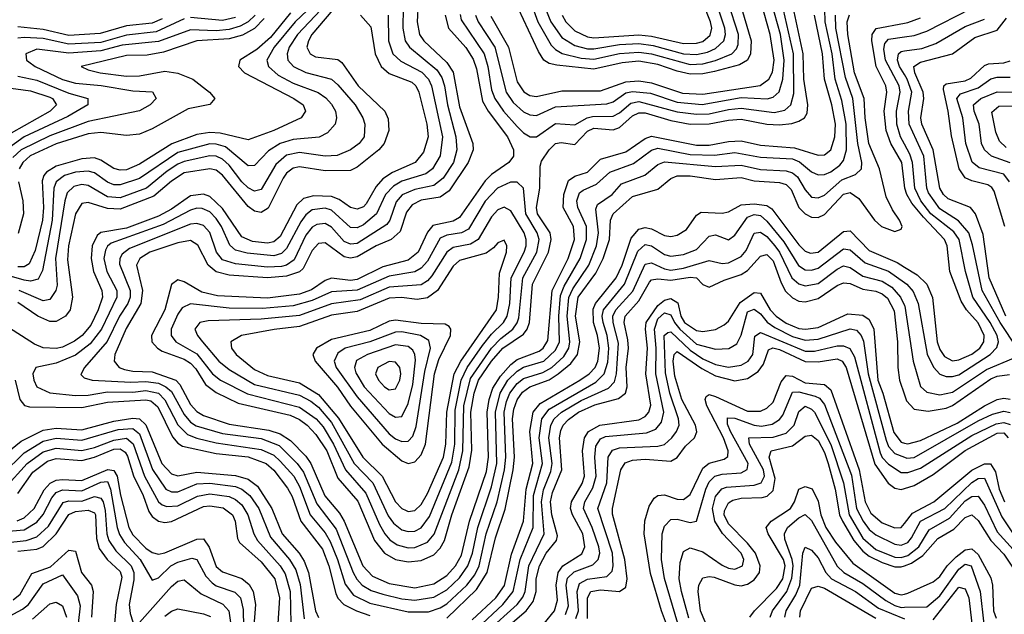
# Model space of a CAD drawing. Header units: inches. Extents: x 501365 to 657855, y 482276 to 547543.
# Tile 721 of 957: x 597236 to 600312, y 526219 to 528076. Entities that reach past the tile are written whole.
import ezdxf

# ---------------------------------------------------------------- set-up
doc = ezdxf.new("R2010")
doc.units = ezdxf.units.IN
doc.header["$MEASUREMENT"] = 0
doc.layers.add('A5592', color=7, linetype='Continuous')
doc.layers.add('A6502', color=7, linetype='Continuous')

msp = doc.modelspace()

# ---------------------------------------------------------------- linework, layer by layer
at = {"layer": 'A5592', "color": 5}
for points, elevation in [([(598190, 528159.4), (598096.6, 528070), (598031, 527990), (598007.9, 527950), (598013.6, 527930), (598043.2, 527903.2), (598090, 527877.9), (598168.7, 527848.8), (598192.3, 527832.3), (598210, 527812), (598222.9, 527790), (598225.8, 527770), (598221.5, 527750), (598197.5, 527722.5), (598171.2, 527708.8), (598090, 527702.5), (598050, 527690), (598013.4, 527666.6), (597970, 527620.9), (597950, 527620.1), (597879.1, 527679.1), (597850, 527687.9), (597830, 527688.5), (597730, 527661.1), (597610, 527580), (597550, 527560.4), (597530, 527560.6), (597510, 527568.6), (597470, 527598.2), (597450, 527603.4), (597410, 527599.6), (597375.7, 527590), (597349.9, 527570.1), (597343, 527550), (597337.9, 527450), (597307.4, 527292.6), (597293.9, 527266.1), (597270, 527259.7), (597250, 527262.3), (597170, 527285.3)], 2840), ([(598878.7, 528110), (598895.1, 528070), (598930, 528021), (598970, 527996), (599010, 527984.9), (599030, 527984.7), (599110, 527999), (599170, 528001.4), (599215.4, 527995.4), (599310, 527969.3), (599350, 527967.8), (599385, 527975), (599410, 527986), (599435.3, 528010), (599440.5, 528030), (599438.4, 528050), (599405.7, 528150)], 3160), ([(598231.9, 528128.1), (598148.6, 528030), (598137.8, 528010), (598133.4, 527990), (598143.1, 527970), (598160.1, 527960.1), (598230, 527951.5), (598242.6, 527942.6), (598293, 527870), (598376.6, 527790), (598387, 527767), (598389.4, 527730), (598374.6, 527690), (598358.3, 527670), (598290, 527616), (598270, 527605.2), (598190, 527603.9), (598110, 527616.4), (598090, 527612), (598070, 527597), (598058.7, 527581.3), (598012.1, 527487.9), (597990, 527474.1), (597970, 527478.4), (597950, 527492.7), (597870, 527591), (597850, 527605.8), (597830, 527610.4), (597750, 527597.4), (597710, 527572.3), (597655.5, 527524.5), (597550, 527484.3), (597510, 527486.2), (597450, 527504.8), (597430, 527502.5), (597410, 527470), (597388.3, 527370), (597386, 527326), (597400.8, 527210), (597394.1, 527170), (597379.7, 527150), (597350, 527134), (597330, 527133.9), (597292.5, 527150), (597230, 527192.6)], 2880), ([(598213.7, 528146.3), (598103.6, 528030), (598078.2, 527990), (598071.3, 527970), (598074, 527950), (598091.1, 527930), (598130, 527910.9), (598210, 527890.4), (598230, 527873.2), (598284.2, 527810), (598307.7, 527770), (598313.9, 527750), (598311.7, 527710), (598296.9, 527690), (598270, 527669.9), (598227.6, 527652.4), (598190, 527649.5), (598110, 527661.6), (598070, 527652.7), (598036.1, 527623.9), (597990, 527546.2), (597970, 527540.6), (597950, 527550.6), (597930, 527570.2), (597890, 527622.3), (597870, 527640.7), (597850, 527649.5), (597830, 527650.9), (597750, 527633.3), (597730, 527625.1), (597696.5, 527603.5), (597631.8, 527550), (597550, 527520.1), (597510, 527523), (597450, 527557.8), (597430, 527561.1), (597405, 527555), (597384.7, 527535.3), (597377.1, 527510), (597348.2, 527330), (597353, 527247), (597349, 527230), (597330, 527202.7), (597310, 527198.3), (597234.4, 527230)], 2860), ([(598481.2, 528130), (598478, 528070), (598484.9, 528030), (598498.2, 528010), (598570, 527942.6), (598590, 527911.8), (598610, 527803.5), (598651.3, 527690), (598652.4, 527670), (598637.3, 527630), (598578.2, 527541.8), (598550, 527521.7), (598490, 527512.1), (598461.7, 527498.3), (598444.6, 527475.4), (598425.1, 527414.9), (598396.3, 527390), (598350, 527370), (598290, 527335.9), (598270, 527331.8), (598250, 527335.9), (598190, 527379.1), (598170, 527377.3), (598150, 527355.8), (598121.2, 527298.8), (598110, 527288.2), (598070, 527275.3), (598010, 527269.8), (597890, 527278.7), (597850, 527288.5), (597824.4, 527310), (597792.4, 527372.4), (597770, 527386.2), (597730, 527379.4), (597642.8, 527350), (597611.2, 527330), (597601.5, 527310), (597619.5, 527230), (597615, 527190), (597568.5, 527111.5), (597533.7, 527030), (597530.8, 527010), (597546.8, 526990), (597563.6, 526983.6), (597590, 526978.2), (597650, 526976.1), (597723.8, 526950), (597736.5, 526936.5), (597770, 526874.8), (597790, 526852.9), (597810, 526839.8), (597890, 526813.3), (598014.6, 526794.6), (598050, 526782.5), (598082.1, 526762.2), (598130, 526712.5), (598145.4, 526690), (598188.9, 526588.9), (598234.7, 526534.7), (598249.9, 526509.9), (598307.8, 526370), (598337.9, 526337.9), (598390, 526314.9), (598470, 526301.6), (598530, 526314.3), (598570, 526339.8), (598597.9, 526370), (598615.9, 526404.1), (598641.3, 526510), (598694.7, 526665.3), (598701, 526710), (598696.6, 526850), (598702.6, 526890), (598714.6, 526925.4), (598737.6, 526962.4), (598770, 526998.8), (598790, 527014.6), (598859.2, 527040.8), (598871.3, 527050), (598886, 527074), (598899.3, 527230), (598949.6, 527330), (598969.4, 527390), (598966.1, 527430), (598933.7, 527490), (598936.4, 527530), (598950, 527574.3), (598970, 527587.4), (599010, 527599.7), (599050, 527640.9), (599130, 527663.4), (599190, 527704.9), (599210, 527711.9), (599350, 527684.2), (599390, 527684.6), (599450, 527695.8), (599490, 527697.4), (599550, 527684.4), (599656.4, 527676.4), (599730, 527653.1), (599750, 527654.5), (599770.2, 527670), (599782.6, 527710), (599785, 527750), (599773.4, 527810), (599750.6, 527890), (599743.6, 527970), (599718.4, 528090)], 2980), ([(598565.3, 528090), (598575.2, 528050), (598630, 527989.4), (598652.8, 527952.8), (598662.9, 527922.9), (598681.8, 527821.8), (598699.2, 527790), (598760.2, 527710), (598778.3, 527670), (598778.8, 527650), (598763.6, 527630), (598710, 527592.7), (598690, 527572.6), (598610, 527458.6), (598590, 527447.1), (598526.4, 527433.6), (598510, 527412.7), (598480.9, 527350), (598450, 527324.6), (598370, 527304.4), (598290, 527265), (598270, 527262), (598210, 527268.6), (598190, 527261.6), (598147.6, 527232.4), (598110, 527219.2), (598010, 527206), (597853.6, 527213.6), (597805.5, 527225.5), (597750, 527257.7), (597730, 527264), (597710, 527248.9), (597689.4, 527170), (597647.7, 527090), (597649.1, 527070), (597666.2, 527050), (597681.4, 527041.4), (597750, 527015.6), (597770, 527003.4), (597786, 526986), (597817, 526937), (597850, 526911.4), (597919, 526879), (598080.9, 526840.9), (598110, 526827.6), (598134.6, 526810), (598161, 526781), (598195.2, 526730), (598230, 526644.5), (598292.7, 526572.7), (598344.4, 526450), (598375.5, 526410), (598410, 526390.5), (598450, 526383.2), (598490, 526386.6), (598530, 526405.2), (598550, 526426.1), (598563, 526450), (598585.8, 526530), (598640.7, 526679.3), (598648, 526732), (598645.8, 526850), (598656.1, 526910), (598669.4, 526950), (598710, 527009.2), (598745.2, 527050), (598810, 527094.2), (598821.7, 527110), (598828.2, 527130), (598837.8, 527250), (598887.5, 527350), (598896.7, 527390), (598893.5, 527410), (598854, 527470), (598850.4, 527490), (598861.3, 527550), (598861.5, 527618.5), (598866.1, 527633.9), (598890.1, 527669.9), (598910, 527689), (598927.3, 527692.7), (598970, 527686.2), (599010, 527727.6), (599030, 527737), (599090, 527732.6), (599110, 527739.5), (599150, 527775.6), (599170, 527785.7), (599190, 527785.2), (599270, 527761.5), (599330, 527750.2), (599390, 527750.4), (599450, 527762.8), (599490, 527765.9), (599570, 527749.5), (599610, 527747.9), (599648.1, 527751.9), (599670, 527759.2), (599687.2, 527770), (599695.6, 527784.4), (599698.1, 527810), (599685.7, 527890), (599683.4, 527970), (599649.5, 528130)], 3020), ([(598612, 528092), (598615.7, 528075.7), (598687.1, 527970), (598698.8, 527930), (598710, 527857.4), (598720.2, 527830), (598747.6, 527790), (598790, 527743.1), (598810, 527722.9), (598830.8, 527710.8), (598850, 527710.4), (598910, 527751.7), (598970, 527747.6), (599009, 527770), (599025.9, 527774.1), (599090, 527774.5), (599110, 527785.3), (599144.9, 527815.1), (599170, 527820.7), (599290, 527787.9), (599350, 527780.7), (599390, 527782.3), (599450, 527796.2), (599490, 527800.1), (599593.2, 527786.8), (599626.1, 527793.9), (599645.3, 527810), (599654.3, 527845.7), (599653.4, 527970), (599617, 528130)], 3040), ([(598660.3, 528090), (598668.3, 528070), (598720, 527990), (598756, 527850), (598777.5, 527817.5), (598810, 527788.3), (598830, 527778.7), (598850, 527777), (598910, 527803.7), (599070, 527813.4), (599090, 527819.4), (599130, 527847.3), (599150, 527852.4), (599206.8, 527846.8), (599290, 527818.7), (599368.2, 527811.8), (599490, 527832.8), (599571.1, 527828.9), (599590, 527834.2), (599608.8, 527851.2), (599620.2, 527890), (599624.4, 527950), (599612.3, 528030), (599585, 528130)], 3060), ([(598707.5, 528087.5), (598763.2, 527990), (598790, 527882.5), (598811.2, 527851.1), (598830, 527839.6), (598850, 527836.7), (598930, 527854.5), (599050, 527854.4), (599130, 527881.6), (599170, 527885), (599210, 527879.2), (599306.9, 527846.9), (599370, 527843.4), (599549.3, 527870.7), (599576.6, 527890), (599587.3, 527912.7), (599592.6, 527950), (599580.7, 528030), (599552.6, 528130)], 3080), ([(599485.5, 528130), (599520.7, 528010), (599519.1, 527970), (599510, 527950.1), (599485.1, 527934.9), (599406.1, 527913.9), (599370, 527906.9), (599330, 527906.2), (599290, 527915), (599230, 527936.2), (599170, 527946.4), (599118.1, 527941.9), (599030, 527921.3), (598914, 527934), (598890, 527939.5), (598873.7, 527950), (598856.8, 527976.8), (598793.9, 528110)], 3120), ([(598832.6, 528130), (598854.2, 528070), (598896.4, 527996.4), (598910, 527982.6), (598930.8, 527970.8), (598990, 527956), (599030, 527953), (599110, 527970.7), (599170, 527974.4), (599210, 527969.1), (599330, 527936), (599370, 527938.4), (599410, 527949), (599460.5, 527970), (599475.2, 527984.8), (599480.8, 527999.2), (599481.5, 528030), (599448.8, 528130)], 3140), ([(598931.1, 528090), (598942.2, 528070), (598970, 528041.6), (599010, 528022.2), (599030, 528019.5), (599170, 528028.7), (599210, 528025), (599310, 528001.9), (599350, 528002.4), (599370, 528008), (599392.6, 528027.4), (599397.9, 528050), (599394.3, 528070), (599369.6, 528130)], 3180), ([(598300.3, 528090), (598333.4, 528053.4), (598346.2, 527970), (598365.4, 527930), (598390, 527908.1), (598460.8, 527880.8), (598473.1, 527870), (598482.7, 527850), (598507.9, 527750), (598512, 527710), (598497.7, 527662.3), (598471.3, 527630), (598400.9, 527599.1), (598370, 527579.3), (598350, 527555.7), (598318.5, 527501.5), (598310, 527492), (598290, 527484), (598270, 527489.3), (598234.2, 527514.2), (598210, 527523.7), (598153.5, 527526.5), (598122.2, 527517.8), (598102.2, 527497.8), (598050, 527399.3), (598030, 527382.2), (598010, 527378.2), (597963.3, 527383.3), (597930, 527398.4), (597870, 527486.2), (597830, 527524.4), (597810, 527531.2), (597770, 527526.4), (597710, 527484.1), (597670, 527463), (597570, 527425.5), (597490, 527411.3), (597478.2, 527401.8), (597462.5, 527370), (597459.3, 527330), (597466.8, 527290), (597493.2, 527230), (597495, 527210), (597481.7, 527170), (597457.9, 527122.1), (597430.8, 527090), (597407.7, 527072.3), (597370, 527053.9), (597350, 527049.1), (597310, 527051.3), (597282.3, 527062.3), (597190, 527122.5)], 2920), ([(597972.2, 528090), (597950, 528069.6), (597924.4, 528055.6), (597890, 528045.7), (597850, 528041.7), (597770, 528045), (597670, 528007.8), (597556.4, 527996.4), (597490, 527978.5), (597390, 527971.7), (597290, 527984.2), (597255.8, 527970), (597257.1, 527950), (597264.2, 527944.2), (597284.2, 527930), (597370, 527888.9), (597410, 527877.7), (597490.8, 527870.8), (597590, 527854.3), (597650.5, 527850.5), (597662.4, 527830), (597644.2, 527810), (597610, 527791.1), (597450, 527758.2), (597330, 527713.4), (597241.2, 527670), (597214.4, 527645.6)], 2760), ([(598082.6, 528097.4), (598019.3, 528020.7), (597977, 527983), (597923.4, 527950), (597920.1, 527930), (597938.6, 527910), (598092.3, 527830), (598122.1, 527810), (598129, 527790), (598115.9, 527770), (598030, 527729.9), (597950, 527701.3), (597862.2, 527722.2), (597830, 527723.8), (597790, 527717.7), (597711.5, 527688.5), (597610, 527624.9), (597570, 527607.1), (597550, 527605.8), (597530, 527611.5), (597490, 527637.2), (597470, 527644.8), (597430, 527641.6), (597350, 527619.2), (597320.2, 527599.8), (597311.8, 527590), (597306.7, 527573.3), (597310.2, 527490), (597307.2, 527450), (597284.5, 527355.5), (597266.2, 527313.8), (597250, 527304.4), (597230, 527303.9)], 2820), ([(598386.8, 528090), (598388.4, 528010), (598401.6, 527970), (598426.5, 527946.5), (598492.1, 527912.1), (598513.1, 527890), (598522.2, 527870), (598557.3, 527710), (598549.2, 527650.8), (598526.1, 527610), (598504.9, 527595.1), (598430, 527571.5), (598403.5, 527556.5), (598379.1, 527530), (598350.6, 527469.4), (598310, 527435.5), (598290, 527426.1), (598270, 527427.1), (598210, 527480.8), (598190, 527487.1), (598150, 527482.3), (598130, 527467.1), (598114.7, 527445.3), (598070, 527361.8), (598053.8, 527346.2), (598030, 527338.7), (597946.9, 527346.9), (597910, 527356.5), (597892.3, 527372.3), (597866.9, 527430), (597850, 527455.5), (597830, 527475.7), (597806.6, 527486.6), (597790, 527487.6), (597770, 527481.7), (597683.9, 527436.1), (597522.3, 527377.7), (597510.8, 527369.2), (597503.9, 527356.1), (597499.5, 527330), (597508.1, 527290), (597539.8, 527230), (597539.7, 527210), (597491.6, 527110), (597456.3, 527063.7), (597410, 527028.7), (597350, 527003.7), (597286.7, 526990), (597277.4, 526970), (597280.3, 526950), (597289.7, 526930), (597330.3, 526910.3), (597410, 526902.2), (597450, 526903.2), (597510, 526913.5), (597590, 526912.6), (597630, 526917.8), (597669.8, 526909.8), (597689.3, 526889.3), (597730.3, 526810.3), (597760.7, 526780.7), (597789.1, 526769.1), (597850, 526754.3), (597990, 526733.7), (598030, 526715.7), (598050, 526697.8), (598092.1, 526650), (598110, 526617.7), (598143.2, 526530), (598190, 526473.6), (598206.5, 526446.5), (598229.4, 526390), (598252.9, 526312.9), (598278.8, 526278.9), (598330, 526254.2), (598450, 526226.5), (598513.2, 526226.8), (598550, 526238.8), (598570, 526252), (598633, 526310), (598657.5, 526342.5), (598670.9, 526370), (598693.4, 526470), (598727.2, 526570), (598750.5, 526670), (598754.5, 526710), (598749.7, 526850), (598756.5, 526883.5), (598767.6, 526910), (598790, 526939.6), (598810, 526955.5), (598870, 526974.1), (598898, 526990), (598935.8, 527024.2), (598951.3, 527050), (598954.9, 527070), (598946.4, 527150), (598951.7, 527208.3), (598964, 527236), (599014.5, 527310), (599038.3, 527370), (599044.5, 527410), (599035.4, 527484.6), (599041.4, 527498.6), (599086.6, 527530), (599116, 527564), (599189, 527591), (599230, 527623.5), (599250, 527632.3), (599410, 527617.2), (599490, 527622.2), (599550, 527608), (599630, 527604.3), (599650, 527597.7), (599665.7, 527585.7), (599690, 527545.2), (599710, 527522.1), (599730, 527519.5), (599750, 527528.5), (599804.2, 527575.8), (599847.1, 527592.9), (599865.4, 527610), (599866.4, 527630), (599854.7, 527690), (599838.8, 527830), (599815.6, 527895.6), (599785.8, 528050), (599784.1, 528090)], 2940), ([(598434.3, 528114.3), (598433.4, 528050), (598440.1, 528010), (598453.3, 527990), (598539.6, 527919.6), (598555.2, 527895.2), (598562.7, 527870), (598572.5, 527810), (598598.9, 527710), (598601.8, 527670), (598590.8, 527630), (598559.3, 527580.7), (598530, 527558.6), (598470, 527546.1), (598431.3, 527528.7), (598412.5, 527507.5), (598392.5, 527450), (598383.1, 527436.9), (598290, 527377.6), (598270, 527374.6), (598250, 527383.6), (598210, 527428.4), (598190, 527439.4), (598164, 527436), (598150, 527427.7), (598130, 527403.3), (598093.7, 527326.3), (598070.1, 527310), (598054.2, 527305.8), (598010, 527303), (597910, 527313.3), (597870, 527325.8), (597850.7, 527350), (597830, 527411.9), (597810, 527433.7), (597790, 527440.1), (597770, 527437.5), (597578.9, 527361.1), (597556.1, 527343.9), (597548.5, 527330), (597547.9, 527312.1), (597580.8, 527230), (597580.9, 527210), (597573.8, 527190), (597548.3, 527150), (597509.2, 527070.8), (597439.1, 526990), (597427.5, 526967.5), (597437.5, 526957.5), (597462.8, 526950), (597583.8, 526943.8), (597630, 526946.4), (597670, 526940.6), (597693, 526930), (597710, 526914.8), (597750, 526843.5), (597770, 526819.4), (597787.4, 526807.4), (597870, 526783.9), (597990, 526767.8), (598046.4, 526746.4), (598103.1, 526690), (598123.1, 526663.1), (598164.1, 526564.1), (598224.7, 526484.7), (598277.6, 526350), (598288.9, 526328.9), (598306.3, 526310), (598333.8, 526293.8), (598370, 526281.8), (598430, 526267.2), (598470, 526263), (598530, 526272.5), (598570, 526295.1), (598610, 526332.5), (598636.5, 526370), (598650.1, 526410), (598666.8, 526490), (598710, 526616.9), (598726.6, 526690), (598722.8, 526850), (598736.6, 526910), (598761, 526950), (598790, 526978.9), (598810, 526990.9), (598873.3, 527010), (598910, 527043.8), (598922.1, 527070), (598919.9, 527150), (598925.3, 527214.7), (598936.5, 527243.5), (598986.8, 527330), (599006.6, 527390), (599006.5, 527430), (598979.6, 527490), (598976.4, 527510), (598985.1, 527534.9), (598995.9, 527544.1), (599037.9, 527562.1), (599080, 527600), (599153.1, 527626.9), (599210, 527668.9), (599230, 527674.9), (599330, 527654.9), (599406.9, 527653.1), (599470, 527661.5), (599550, 527647.1), (599650, 527641.1), (599672.3, 527632.3), (599710, 527601.5), (599730, 527591.3), (599750, 527592.3), (599770, 527601.1), (599797.9, 527622.1), (599810, 527636.9), (599819, 527670), (599818.2, 527750), (599804.3, 527824.3), (599783.6, 527890), (599774.2, 527970), (599751.8, 528070), (599751.4, 528108.6)], 2960), ([(598570, 526207.1), (598663.6, 526296.4), (598696.6, 526350), (598722.4, 526457.6), (598752.8, 526547.2), (598777.8, 526670), (598781.6, 526710), (598776, 526830), (598780.1, 526860.1), (598790, 526888.6), (598807.1, 526912.9), (598829.6, 526930), (598890, 526951.8), (598918.7, 526970), (598957.5, 527002.5), (598978.8, 527030), (598985.8, 527070), (598972.7, 527150), (598980.8, 527210), (599035.7, 527284.3), (599058.5, 527330), (599078.1, 527390), (599081.8, 527450), (599089.9, 527470), (599150, 527523.7), (599230, 527546.7), (599270, 527580.6), (599290, 527588.6), (599330, 527588.2), (599410, 527576.8), (599490, 527583.2), (599530, 527572.9), (599610, 527567.7), (599630, 527561.7), (599646.2, 527546.2), (599670, 527490), (599690, 527469.8), (599710, 527459.3), (599730, 527458.5), (599750, 527467.3), (599810, 527531.1), (599830, 527536.3), (599857.5, 527517.5), (599906.4, 527450), (599927.8, 527430), (599970, 527414.9), (599990, 527421.8), (599992.8, 527430), (599983.9, 527450), (599962.2, 527482.2), (599942.9, 527522.9), (599922.3, 527610), (599888.6, 527690), (599877.1, 527770), (599873.7, 527830), (599843.8, 527910), (599822.5, 528030), (599821.1, 528070), (599828.5, 528091.5)], 2920), ([(597681.4, 528078.6), (597650, 528065.6), (597570, 528056.7), (597487.3, 528032.7), (597390, 528026.8), (597310, 528046), (597230, 528053.7)], 2720), ([(597750, 528078.4), (597662.1, 528038), (597570, 528027.7), (597490, 528005.2), (597390, 527999.5), (597310, 528017.1), (597250, 528020.8), (597230, 528018.8)], 2740), ([(597999.9, 528080.1), (597970, 528048.9), (597932.4, 528027.6), (597890, 528016.2), (597790, 528009.8), (597685.4, 527974.6), (597634.2, 527965.8), (597570, 527964.3), (597428.1, 527930), (597450, 527919.1), (597487.7, 527910), (597570, 527899.8), (597610, 527901.3), (597690, 527915.9), (597730, 527909.3), (597776.8, 527890), (597828.9, 527850), (597845.7, 527830), (597830, 527811.6), (597762.6, 527797.4), (597650, 527735.2), (597610, 527719.1), (597570, 527714.7), (597490, 527724.2), (597450, 527720.2), (597350, 527688), (597268.6, 527651.4), (597245.6, 527630), (597235, 527610)], 2780), ([(597910, 528082.6), (597870, 528073.3), (597770, 528083.4)], 2740), ([(600000, 527559), (599991.4, 527630), (599957.1, 527690), (599943.2, 527730), (599936.7, 527790), (599944.4, 527850), (599941.6, 527870), (599911.3, 527930), (599898.1, 528010), (599899, 528030), (599911.3, 528048.7), (600000, 528065.5)], 2880), ([(600000, 527687), (599987.6, 527710), (599975.7, 527750), (599974.9, 527790), (599986.8, 527850), (599983.8, 527870), (599940.2, 527950), (599935.6, 527984.4), (599938.6, 528001.4), (599950, 528015.7), (600000, 528022.3)], 2860), ([(600000, 527904.5), (599984.8, 527930), (599977.9, 527950), (599980.9, 527970), (599990, 527977.2), (600000, 527978.5)], 2840), ([(597230, 527899.6), (597290, 527887.2), (597390, 527846.5), (597449.3, 527830), (597448.8, 527810), (597386.1, 527773.9), (597250, 527710.8), (597190, 527666.6)], 2740), ([(597185.6, 527865.6), (597270, 527854.1), (597330, 527833.9), (597338.4, 527830), (597351.3, 527810), (597331.4, 527790), (597210, 527721.7)], 2720), ([(597232.4, 527570), (597245.5, 527510), (597247.6, 527470), (597231.6, 527408.4)], 2780), ([(598650, 526201.6), (598723, 526270), (598750.4, 526309.5), (598772.8, 526407.2), (598810, 526510), (598817.9, 526610), (598838.9, 526690), (598830, 526790), (598840.6, 526850), (598862.3, 526877.7), (598986.3, 526950), (599015.3, 526970), (599034, 526990), (599042.3, 527010), (599046.8, 527050), (599041.2, 527090), (599029, 527130), (599027.9, 527172.2), (599034.6, 527190), (599098.9, 527270), (599118, 527310), (599146.4, 527393.6), (599170, 527421.8), (599190, 527427), (599210, 527423.4), (599250, 527402.5), (599270, 527399.1), (599290, 527403), (599319.3, 527420.7), (599350, 527466.1), (599364.8, 527475.2), (599430, 527471.9), (599450, 527475.7), (599490, 527497.6), (599530, 527501.3), (599570, 527496), (599585.3, 527485.3), (599670, 527373), (599690, 527352.9), (599706.8, 527346.8), (599730, 527350.3), (599810, 527414.6), (599830, 527416.9), (599890, 527355.5), (599977.4, 527317.4), (600000, 527303.4)], 2880), ([(598665.1, 526174.9), (598745.8, 526250), (598778, 526290), (598800, 526390), (598840.6, 526490), (598840.8, 526590), (598868.9, 526690), (598858.9, 526770), (598867.2, 526830), (598890, 526859.4), (599035.8, 526944.2), (599062.3, 526970), (599073, 527007), (599076.4, 527050), (599071.2, 527090), (599058.5, 527130), (599055.8, 527150), (599059.4, 527170), (599125.8, 527250), (599167.3, 527352.7), (599190, 527373.9), (599210, 527370.3), (599250, 527342.5), (599270, 527337.9), (599310, 527343), (599350, 527358.3), (599390, 527400.1), (599410, 527403.8), (599450, 527388.3), (599470, 527403.3), (599510, 527459), (599530, 527467.4), (599550, 527464.5), (599570, 527447.4), (599622.6, 527382.6), (599668.8, 527308.8), (599690, 527295.1), (599710, 527293.5), (599730, 527299.9), (599810, 527360.6), (599830, 527357.9), (599876.7, 527316.7), (599950.3, 527290.3), (600000, 527255.4)], 2860), ([(598695.4, 526164.6), (598790.3, 526249.7), (598807.7, 526272.3), (598814.7, 526290), (598826.1, 526370), (598874.9, 526470), (598865.8, 526570), (598872, 526608), (598895, 526665), (598899.3, 526690), (598889.2, 526770), (598895.2, 526810), (598906, 526830), (598928.9, 526850), (598990, 526886.8), (599074.9, 526925.1), (599094.4, 526945.6), (599100.2, 526970), (599106.3, 527066.3), (599089.8, 527130), (599089.1, 527150), (599098.2, 527170), (599151.7, 527228.3), (599190, 527312.4), (599210, 527316.5), (599250, 527297.8), (599270, 527294.2), (599310, 527300), (599390, 527324.1), (599430, 527315.1), (599450, 527317.1), (599490, 527336.4), (599505.2, 527354.8), (599530, 527409.7), (599550, 527412.1), (599570, 527398.6), (599595.4, 527370), (599609.7, 527349.7), (599647.6, 527270), (599670, 527250.9), (599690, 527245), (599730, 527252.6), (599790, 527297.3), (599810, 527307.3), (599830, 527302.7), (599870, 527275.6), (599930, 527259.9), (599960.5, 527240.5), (599987.5, 527210), (600000, 527183.4)], 2840), ([(598716.9, 526143.1), (598818.7, 526230), (598840.6, 526259.4), (598849.6, 526290), (598849.8, 526330.2), (598859.5, 526370), (598880.6, 526410), (598913.2, 526450), (598915.6, 526464.4), (598897.9, 526530), (598893.8, 526570), (598900.3, 526599.7), (598930.1, 526670), (598922.2, 526770), (598926.5, 526793.5), (598934.1, 526810), (598950, 526827.6), (598982.1, 526850), (599033, 526873), (599107.1, 526892.9), (599128.7, 526910), (599133.9, 526930), (599130.8, 526990), (599137.5, 527050), (599136.2, 527076.2), (599124.2, 527130), (599127.9, 527150), (599170, 527198.4), (599203.2, 527256.8), (599210, 527264.1), (599230, 527267.3), (599270, 527262.7), (599330, 527271.6), (599350, 527270.3), (599370, 527248.6), (599390, 527241), (599436.9, 527263.1), (599490, 527280.8), (599510, 527293), (599550, 527337.8), (599570, 527342.3), (599590, 527322.7), (599614.7, 527254.7), (599628.8, 527228.8), (599650, 527207.4), (599670, 527197.5), (599690, 527194.6), (599730, 527205.5), (599790, 527246.5), (599810, 527254.7), (599830, 527252), (599870, 527235), (599910, 527227.9), (599930, 527219.6), (599946.5, 527206.5), (599967.3, 527167.3), (599978.4, 527070), (599978.8, 526990), (599984.9, 526950), (600000, 526904.5)], 2820), ([(598874.4, 526190), (598907, 526230), (598916.5, 526263.5), (598911.5, 526310), (598918.4, 526350), (598932.8, 526370), (598992.1, 526407.9), (599001.2, 526430), (598995.7, 526470), (598962.6, 526530), (598957.2, 526550), (598959.5, 526570), (598992.8, 526627.2), (599000.2, 526650), (598994.6, 526730), (599000.6, 526770), (599012.9, 526790), (599048.4, 526810), (599170, 526826.6), (599190, 526836.5), (599201.4, 526850), (599207.4, 526872.6), (599191.9, 526970), (599197, 527050), (599190.9, 527110), (599193.5, 527130), (599230, 527183.2), (599250, 527200.1), (599270, 527205.3), (599291.5, 527191.5), (599301.3, 527150), (599312.9, 527130), (599350, 527105.3), (599370, 527102.1), (599410, 527108.1), (599437.2, 527122.8), (599450, 527134.9), (599486.8, 527193.2), (599530, 527224.1), (599550, 527222.4), (599580.1, 527170), (599598.7, 527150), (599630, 527128.4), (599670, 527112.2), (599690.8, 527109.2), (599730, 527114.9), (599822.7, 527157.3), (599870, 527153.3), (599890, 527139.9), (599904.5, 527110), (599917, 526950), (599932.5, 526910), (599967.2, 526787.2), (599990, 526756.9), (600000, 526754)], 2780), ([(598941.6, 526218.4), (598950, 526245.2), (598943.6, 526310), (598947.8, 526332.2), (598967.9, 526352.1), (599026.1, 526373.9), (599042.9, 526390), (599047.9, 526410), (599044.9, 526430), (599024.5, 526490), (598997.3, 526550), (599001.2, 526570), (599026.1, 526613.9), (599037.4, 526650), (599033, 526710), (599035.8, 526744.2), (599050, 526766.7), (599065.6, 526774.4), (599194, 526786), (599222.8, 526797.2), (599241.3, 526818.7), (599248.4, 526850), (599223.4, 526970), (599224.5, 527050), (599218.7, 527110), (599230, 527142.1), (599250, 527161), (599270, 527154.1), (599281.7, 527130), (599298.1, 527110), (599350, 527063.1), (599410, 527047.4), (599450.8, 527049.2), (599476.4, 527063.6), (599489.5, 527090.5), (599510, 527163.7), (599530, 527172.5), (599550, 527157.8), (599571.1, 527131.1), (599594.8, 527114.8), (599650, 527086.7), (599690, 527074.8), (599730, 527078), (599830, 527110.8), (599850, 527106.9), (599865, 527090), (599871.7, 527071.7), (599886.6, 526970), (599942.6, 526762.6), (599950, 526743.2), (599970, 526721.5), (600000, 526709.9)], 2760), ([(598973.7, 526206.3), (598981.5, 526230), (598977.9, 526290), (598984.9, 526315.1), (599010, 526329), (599070, 526337), (599086.4, 526353.6), (599090.4, 526370), (599087.9, 526410), (599042.2, 526550), (599070.5, 526630), (599074.5, 526710), (599088.4, 526731.6), (599110, 526739.1), (599230, 526744.1), (599250, 526749.2), (599273.3, 526770), (599288.3, 526790), (599296.1, 526810), (599294.2, 526830), (599266.5, 526910), (599253, 526973), (599249.5, 527090), (599260.7, 527099.3), (599270, 527100.8), (599330, 527043.5), (599370, 527016.8), (599410, 526999.6), (599450, 526991), (599490, 526997), (599511.3, 527010), (599526.2, 527030), (599532.4, 527087.6), (599550, 527099.5), (599690, 527040.7), (599719, 527041), (599790, 527057.3), (599810, 527057.9), (599829.1, 527049.1), (599843.5, 527023.5), (599923.8, 526723.8), (599930, 526709.2), (599950, 526687.6), (599990, 526662.2), (600000, 526661.9)], 2740), ([(599010, 526206), (599009.8, 526270.2), (599020.7, 526290), (599050, 526295.5), (599110.2, 526289.8), (599130, 526303.9), (599133.8, 526330), (599126.6, 526390), (599088.3, 526531.7), (599087.7, 526550), (599114.3, 526670), (599127.8, 526692.2), (599150, 526700.9), (599190, 526703.7), (599270, 526697.2), (599290, 526709), (599316.1, 526743.9), (599344.3, 526770), (599351.5, 526788.5), (599347, 526810), (599304.8, 526890), (599282.6, 526962.6), (599276.9, 527010), (599280.9, 527030), (599290, 527039.9), (599367.2, 526987.2), (599410, 526963.7), (599470, 526948.4), (599510, 526955.3), (599542.5, 526977.5), (599559.3, 527000.7), (599574.7, 527045.3), (599588.8, 527051.2), (599610, 527046.5), (599690, 527008.3), (599730, 527007.1), (599790, 527017.3), (599805, 527010), (599818.3, 526990), (599907.6, 526687.6), (599948.7, 526628.7), (599970, 526613), (599990, 526609.3), (600000, 526612.2)], 2720), ([(597222, 526950), (597237, 526890), (597251, 526871), (597267.2, 526867.2), (597430, 526864.7), (597510, 526881.2), (597630, 526888.8), (597645.8, 526885.7), (597667.2, 526867.2), (597713.4, 526773.4), (597730, 526753.7), (597744.7, 526744.7), (597850, 526720.9), (597950, 526710.5), (598005.9, 526690), (598029.6, 526669.6), (598072.8, 526612.8), (598086.8, 526586.8), (598114.5, 526510), (598182, 526422), (598202.1, 526370), (598223.6, 526283.6), (598230, 526269.7), (598248.2, 526250), (598288.1, 526230), (598330, 526215.8)], 2920), ([(599281.8, 526121.8), (599241.1, 526230), (599206.7, 526346.7), (599187.2, 526470), (599189.2, 526510.8), (599202.9, 526557.1), (599218.3, 526581.7), (599230, 526590.4), (599250, 526591.9), (599290, 526578.9), (599310, 526577.7), (599330, 526593.3), (599370, 526675.8), (599389.4, 526690.6), (599436.6, 526703.4), (599447.9, 526712.1), (599449.1, 526730), (599434.2, 526770), (599382.6, 526870), (599377.3, 526890), (599380.8, 526899.2), (599390, 526905.4), (599410, 526899.3), (599510, 526853.9), (599550, 526853.6), (599570, 526862.4), (599590, 526881.9), (599615.2, 526944.8), (599630, 526964.8), (599650, 526962.4), (599690, 526941.9), (599750, 526937.2), (599770, 526919.9), (599858.4, 526670), (599876.9, 526570), (599895.2, 526535.2), (599930, 526504.4), (599970, 526489.5), (599990, 526490.4), (600000, 526503.1)], 2680), ([(599291.7, 526190), (599250, 526330.8), (599240.7, 526390), (599243.1, 526470), (599250, 526494.8), (599270, 526515.3), (599290, 526515.7), (599330, 526505.8), (599350, 526510.2), (599379, 526610), (599390, 526632.6), (599407.7, 526650), (599430, 526656.6), (599490, 526660.9), (599508.4, 526671.6), (599511.8, 526690), (599456.1, 526790), (599447, 526813), (599446.9, 526833.1), (599470, 526832.1), (599530.4, 526809.6), (599553, 526807), (599586.8, 526813.2), (599610, 526827.6), (599619.5, 526840.5), (599650, 526913), (599670, 526914.2), (599720.8, 526900.8), (599734.4, 526894.4), (599750, 526874.4), (599834, 526654), (599850.2, 526550), (599870.6, 526510), (599890, 526484.1), (599910, 526466.9), (599970, 526437.8), (599990, 526435.3), (600000, 526439.1)], 2660), ([(599326.8, 526206.8), (599303.4, 526290), (599296.6, 526330), (599299.3, 526380.7), (599310, 526415.2), (599330, 526426.5), (599370, 526414.1), (599430, 526372.1), (599450, 526363.1), (599470, 526359.5), (599494.3, 526370), (599497.9, 526390), (599490.2, 526410), (599431.7, 526471.7), (599407.5, 526510), (599400, 526550), (599410, 526587.1), (599429.4, 526610.6), (599444.3, 526615.7), (599530, 526622.7), (599552.5, 526630), (599562.5, 526650), (599560.1, 526670), (599516, 526750), (599513.8, 526770), (599590, 526772.3), (599630, 526785), (599655.8, 526810), (599670, 526852.9), (599690, 526868.7), (599710, 526860.1), (599718.4, 526850), (599769.7, 526749.7), (599810, 526630), (599827.1, 526530), (599870, 526456.4), (599910, 526421.9), (599970, 526397.1), (599990, 526396.3), (600000, 526399.6)], 2640), ([(597150, 526687.1), (597240.7, 526759.3), (597310, 526794.3), (597350, 526800.3), (597430, 526795.6), (597530, 526822.6), (597590, 526831.2), (597610, 526829.8), (597630.7, 526810.7), (597680.6, 526690), (597710, 526657.6), (597730, 526651.7), (597790, 526662.7), (597910, 526652.9), (597950, 526640.7), (597978.8, 526618.8), (598024, 526550), (598055.7, 526470), (598109.1, 526410), (598125.1, 526385.1), (598138.7, 526350), (598159.9, 526230), (598169.3, 526209.3)], 2880), ([(597182.8, 526657.2), (597250, 526723.8), (597310, 526760.3), (597350, 526768.8), (597430, 526762.7), (597544, 526796), (597590, 526799.8), (597610, 526782.6), (597650.8, 526670.8), (597692.6, 526610), (597710, 526601.3), (597730, 526601.6), (597790, 526626.3), (597830, 526628.3), (597910, 526618.6), (597930.4, 526610.4), (597954.9, 526590), (597983, 526550), (598019.5, 526459.5), (598079.2, 526390), (598098.3, 526358.3), (598111.9, 526311.9), (598124.6, 526204.6)], 2860), ([(597190, 526612.5), (597259.5, 526690), (597310, 526726.1), (597350, 526737.6), (597430, 526730.4), (597470, 526739.9), (597530, 526763), (597570, 526769), (597591, 526751), (597625.7, 526650), (597669.3, 526570), (597681.1, 526561.1), (597695.4, 526555.4), (597730, 526557.7), (597791.5, 526588.5), (597830, 526595.3), (597890, 526586.8), (597910, 526577.9), (597930, 526560.5), (597948.9, 526530), (597967.2, 526470), (597979, 526450), (598049.4, 526370), (598065.3, 526345.2), (598081.1, 526290), (598083.5, 526190)], 2840), ([(599388.8, 526168.8), (599363.1, 526230), (599355.6, 526290), (599357.5, 526310), (599370, 526332.7), (599390, 526337.3), (599405.3, 526334.7), (599470, 526311.4), (599490, 526308.3), (599510, 526312.9), (599530, 526326.4), (599547, 526350), (599549.2, 526370.8), (599534.3, 526410), (599510, 526441), (599450, 526501.1), (599436.8, 526530), (599437.7, 526542.3), (599450, 526567.3), (599464.3, 526575.7), (599490, 526582), (599555.9, 526584.1), (599571.5, 526588.5), (599590, 526605.4), (599596.4, 526643.6), (599577.6, 526710), (599583.6, 526730), (599650, 526745.5), (599690, 526775.2), (599710, 526778.7), (599730, 526761.9), (599750, 526724.9), (599761.9, 526690), (599783.6, 526610), (599796.9, 526530), (599805.9, 526510), (599841.6, 526450), (599870, 526415.8), (599890, 526400.2), (599930, 526380.8), (599970, 526367.7), (599990, 526366.9), (600000, 526370.6)], 2620), ([(597230, 526596.8), (597277.3, 526662.7), (597322.6, 526697.4), (597350, 526705.5), (597430, 526699.4), (597470, 526709.5), (597530, 526734.8), (597550, 526735.6), (597565.7, 526725.7), (597573.1, 526713.1), (597591.9, 526651.9), (597621.7, 526590), (597639.9, 526539.9), (597650, 526524.6), (597670, 526510.3), (597690, 526506.2), (597710, 526509.4), (597810, 526555.6), (597830, 526558), (597872, 526552), (597900.6, 526530), (597908.8, 526510), (597916.1, 526456), (597922.8, 526442.8), (597990, 526383.3), (598032.7, 526330), (598048.2, 526270), (598042.1, 526190)], 2820), ([(597228.6, 526511.4), (597250, 526520.2), (597280.9, 526550), (597312.7, 526607.3), (597331.5, 526628.5), (597350, 526638.1), (597370, 526640.2), (597430, 526636.9), (597511.7, 526671.7), (597530, 526668.6), (597540.8, 526650), (597551.2, 526591.2), (597577.6, 526490), (597590, 526467.5), (597630, 526426.1), (597650, 526411.9), (597670, 526406.7), (597690, 526411), (597790, 526453.7), (597810, 526454.8), (597828.3, 526428.3), (597850, 526368), (597870, 526351.4), (597930, 526330.8), (597952.5, 526312.5), (597965.6, 526290), (597973.1, 526250), (597967, 526170)], 2780), ([(597190, 526478), (597250, 526482.4), (597290, 526506.7), (597309.3, 526530.7), (597336.7, 526583.3), (597350, 526599.2), (597370, 526607.3), (597430, 526604.3), (597490, 526631.9), (597510, 526633.6), (597520, 526610), (597540.6, 526490), (597548, 526468), (597563.2, 526443.2), (597612.9, 526390), (597650, 526326.1), (597670, 526333.4), (597708.8, 526370), (597730, 526382.1), (597773.9, 526393.9), (597790, 526390), (597817.8, 526337.8), (597837, 526317), (597850, 526308), (597908.2, 526288.2), (597926.1, 526270), (597933.9, 526233.9), (597937.6, 526070)], 2760), ([(599517, 526210), (599531, 526230), (599600.3, 526299.7), (599619.6, 526330), (599627.3, 526370), (599621.6, 526390), (599574.3, 526470), (599568.1, 526490), (599583.1, 526510), (599644.2, 526550), (599656.9, 526570), (599669.6, 526610.4), (599690, 526618.5), (599711.1, 526611.1), (599730, 526572.9), (599739.2, 526530), (599754.5, 526490), (599784.5, 526444.5), (599838.6, 526378.6), (599970, 526285.2), (599990, 526279.8), (600000, 526282.3)], 2580), ([(597190, 526442.5), (597255.9, 526450), (597290, 526461.3), (597326.2, 526493.8), (597372.1, 526567.9), (597390, 526573.9), (597430, 526572.2), (597470, 526586.5), (597490, 526582.1), (597496.6, 526570), (597502.9, 526542.9), (597508.3, 526470), (597514.7, 526450), (597536.8, 526416.8), (597583.9, 526370), (597592.2, 526350), (597592.8, 526327.2), (597578.4, 526250), (597581.1, 526221.1), (597590, 526195.6)], 2740), ([(597230, 526416.6), (597290, 526422.1), (597310, 526430.7), (597349.8, 526470), (597390, 526531), (597410, 526540.1), (597450, 526544), (597470, 526536.4), (597473.3, 526530), (597476, 526456), (597484.1, 526424.1), (597508.9, 526390), (597550, 526352.3), (597554.8, 526334.8), (597537.3, 526250), (597526.6, 526130)], 2720), ([(599580.2, 526210), (599587.8, 526230), (599632.1, 526290), (599648.1, 526331.9), (599652.2, 526370), (599649.5, 526390), (599626.6, 526453.4), (599625.7, 526470), (599634.5, 526490), (599670, 526520.4), (599690, 526531.2), (599710, 526512.2), (599790, 526369.1), (599810.1, 526350), (599870, 526315.7), (599942.2, 526262.2), (599970, 526246.2), (599990, 526240.7), (600000, 526240.9)], 2560), ([(599625.8, 526210), (599630.2, 526230), (599660.1, 526279.9), (599672.7, 526310), (599682.4, 526410), (599690, 526428.6), (599710, 526418.9), (599730, 526395.3), (599754.8, 526350), (599772.4, 526330), (599846.5, 526290), (599918.6, 526238.6), (600000, 526205.1)], 2540), ([(597215.9, 526264.1), (597237.8, 526282.2), (597273.9, 526346.1), (597332.5, 526367.5), (597390, 526419.1), (597410, 526416.3), (597429.1, 526349.1), (597460.7, 526310), (597465.8, 526290), (597460, 526210)], 2680), ([(597193.3, 526206.7), (597244.9, 526235.1), (597263.2, 526250), (597310, 526314.2), (597370, 526341.8), (597416.5, 526276.5), (597425.4, 526245.4), (597418.3, 526190)], 2660), ([(597610, 526193.5), (597710, 526305.8), (597730, 526323), (597750, 526327.2), (597802.7, 526282.7), (597870.4, 526250.4), (597889.1, 526230), (597900.6, 526150)], 2740), ([(599673.4, 526210), (599675.3, 526230), (599710, 526300.7), (599730, 526307.1), (599750, 526300.5), (599910, 526206.6)], 2520), ([(597276.4, 526203.6), (597330, 526251.8), (597350, 526256.8), (597370, 526245.2), (597382.4, 526210)], 2640), ([(597690, 526212.9), (597710, 526228.7), (597730, 526236.4), (597810, 526221), (597832.1, 526212.1)], 2720)]:
    msp.add_lwpolyline(points, dxfattribs=dict(at, elevation=elevation))
for points, elevation in [([(598768.9, 527568.9), (598728.3, 527550), (598690, 527509.9), (598637.6, 527422.4), (598616.3, 527410), (598570, 527403.4), (598550, 527393.4), (598510, 527321.9), (598490, 527300.1), (598470, 527288.2), (598390, 527275.5), (598290, 527231.2), (598210, 527225.7), (598150, 527199.4), (598090, 527182.8), (597994.1, 527174.1), (597890, 527175.2), (597770, 527188.4), (597743.9, 527176.1), (597730, 527156.9), (597709.8, 527110), (597709.4, 527090), (597723.9, 527070), (597790, 527032.2), (597838.8, 526970), (597863.8, 526950), (597947.8, 526907.8), (598110, 526865.9), (598162.6, 526830), (598184.1, 526804.1), (598216, 526750), (598253.9, 526670), (598317.3, 526597.3), (598359.6, 526499.6), (598376.9, 526470), (598392, 526452), (598415.6, 526435.6), (598450, 526426.4), (598470, 526427.7), (598510, 526444.7), (598531.1, 526468.9), (598608.1, 526670), (598620.9, 526730), (598623.1, 526870), (598644.7, 526955.3), (598709.8, 527050.2), (598739.1, 527080.9), (598776.5, 527110), (598790.6, 527129.4), (598795.4, 527144.6), (598807.4, 527270), (598851.8, 527350), (598859.3, 527390), (598852.8, 527410), (598817.1, 527470), (598810.2, 527550.2), (598790, 527568.5)], 3040), ([(598750, 527490.3), (598730, 527482.1), (598710, 527460.8), (598668, 527390), (598644.5, 527375.5), (598590, 527364.5), (598570.7, 527350), (598523.4, 527276.6), (598510, 527260.8), (598490, 527248), (598390, 527241.3), (598299.3, 527200.7), (598210, 527188.6), (598110, 527152.7), (597990, 527140.4), (597824.8, 527135.2), (597798.6, 527130), (597783.4, 527110), (597791.3, 527090), (597807.2, 527070), (597858.5, 527010), (597890, 526983.4), (597970, 526937.3), (598110, 526903.2), (598145.2, 526885.2), (598170, 526865.9), (598210, 526818), (598281, 526690), (598338.9, 526630), (598387, 526527), (598403.5, 526503.5), (598430, 526482.9), (598450, 526477.4), (598470, 526479.1), (598490, 526488.6), (598515.8, 526524.2), (598585.6, 526694.4), (598595.2, 526750), (598596.6, 526856.6), (598615.5, 526950), (598634, 526990), (598681.8, 527058.2), (598710, 527094.5), (598747, 527130), (598759.2, 527150), (598766.9, 527190), (598771.4, 527270), (598812.5, 527350), (598818.1, 527370), (598818.4, 527390), (598811.9, 527410), (598770, 527478.8)], 3060), ([(598750, 527387.1), (598730, 527379.5), (598716.5, 527363.5), (598693, 527347), (598610, 527324.3), (598590, 527306.4), (598541.2, 527230), (598510, 527207.3), (598477.3, 527202.7), (598428.6, 527208.6), (598390, 527206.7), (598290, 527164.5), (598210, 527153.8), (598110, 527118.1), (598031.1, 527108.9), (597929, 527090), (597895.7, 527070), (597898.1, 527050), (597912.6, 527030), (597970, 526983.6), (598010, 526965.1), (598110, 526941.5), (598170, 526905.4), (598231.6, 526831.5), (598308.3, 526710), (598368.3, 526650), (598410.4, 526570.4), (598430, 526549.3), (598443.2, 526543.2), (598450, 526540.2), (598470, 526543.5), (598490, 526562.2), (598510, 526596.4), (598560.1, 526710), (598567.2, 526750), (598570, 526850), (598593.6, 526970), (598613.7, 527010), (598725.1, 527170), (598731.8, 527210), (598735.4, 527284.6), (598756.4, 527350), (598757.5, 527370)], 3080), ([(598410, 527138.2), (598390, 527134.1), (598330, 527105.5), (598210, 527077.3), (598163.6, 527050), (598151.7, 527030), (598158.7, 527010), (598228.8, 526928.8), (598270, 526868.8), (598368.6, 526750), (598430, 526698.8), (598450, 526690.1), (598470, 526695), (598490, 526716.9), (598503.6, 526750), (598532.1, 526970), (598545.1, 527014.9), (598581.8, 527090), (598583.1, 527110), (598577.8, 527117.8), (598564.9, 527124.9), (598490, 527127.4)], 3120), ([(598430, 527100.8), (598410, 527100.3), (598330.3, 527069.7), (598252.5, 527050), (598230, 527034.9), (598218.5, 527010), (598224.7, 526990), (598290, 526898), (598390, 526783.1), (598410, 526767.3), (598430, 526759.1), (598450, 526759.7), (598464.5, 526775.5), (598474.6, 526805.4), (598502.2, 526977.8), (598518.9, 527050), (598514.6, 527074.6), (598488.1, 527090)], 3140), ([(598410, 527060.5), (598322.2, 527030), (598288.7, 527011.3), (598281.7, 526990), (598286.5, 526973.5), (598312.6, 526930), (598390, 526846.3), (598410, 526834.6), (598430, 526837.2), (598450, 526877.6), (598463.7, 526936.3), (598472.3, 527012.3), (598470.7, 527030.7), (598463.9, 527043.9), (598450, 527055.4)], 3160), ([(598390, 527008.7), (598354.6, 526990), (598347.9, 526970), (598357.3, 526950), (598375.7, 526930), (598390, 526919.9), (598410, 526923.1), (598423.5, 526950), (598427, 526970), (598423.5, 526990), (598410, 527006.3)], 3180)]:
    msp.add_lwpolyline(points, close=True, dxfattribs=dict(at, elevation=elevation))
at = {"layer": 'A6502', "color": 5}
for points, elevation in [([(600000, 528022.3), (600030, 528026.3), (600070, 528040.3), (600208.5, 528111.5)], 2860), ([(600000, 528065.5), (600010, 528067.4), (600050, 528081.7)], 2880), ([(600000, 527978.5), (600054.2, 527985.8), (600098.2, 528001.8), (600190, 528055.1), (600250, 528077.8)], 2840), ([(600316.4, 527150), (600264.3, 527270), (600245.3, 527405.3), (600221.4, 527470), (600206.3, 527490), (600136.4, 527516.4), (600121.8, 527530), (600110, 527550), (600089.6, 527669.6), (600054.5, 527750), (600051.5, 527770), (600060.5, 527830), (600058.1, 527850), (600032.3, 527910), (600029.2, 527930), (600050, 527943.7), (600150, 527969.5), (600219.7, 528020.3), (600290, 528043.4), (600318.8, 528081.2)], 2820), ([(600313.7, 527430), (600280.2, 527540.2), (600272.5, 527552.5), (600260.2, 527560.2), (600210, 527572.5), (600190, 527582.5), (600170.8, 527610.8), (600146.4, 527713.6), (600136.6, 527790), (600121.5, 527858.5), (600122.6, 527870), (600130, 527876), (600190, 527885.6), (600206.8, 527893.2), (600250, 527932.6), (600262.2, 527937.8), (600310, 527941.2), (600330, 527947.2)], 2780), ([(600351.7, 527050), (600298.7, 527130), (600243, 527230), (600212.8, 527372.8), (600200.5, 527410), (600168.2, 527448.2), (600110, 527485.8), (600075.4, 527535.4), (600070.1, 527550.1), (600060.7, 527650), (600014.4, 527750), (600012.7, 527790), (600023.2, 527850), (600008.6, 527890), (600000, 527904.5)], 2840), ([(600328.5, 527570), (600310, 527593.7), (600233.3, 527613.3), (600211.6, 527631.6), (600192, 527690), (600181.9, 527770), (600164, 527830), (600174.9, 527845.1), (600230, 527863.8), (600270, 527891.3), (600290, 527896.4), (600330, 527896.2)], 2760), ([(600330, 527629.3), (600271.6, 527650), (600249.6, 527669.6), (600240.6, 527690), (600233.2, 527750), (600217.6, 527790), (600216, 527810), (600238.7, 527830), (600290, 527851.2), (600350, 527849.8)], 2740), ([(600317.2, 527677.2), (600297, 527697), (600285.4, 527725.4), (600272.5, 527787.5), (600294.2, 527805.8), (600370, 527806.7)], 2720), ([(600000, 527255.4), (600007.6, 527250), (600027.2, 527227.2), (600042.6, 527190), (600071.1, 527031.1), (600090.6, 526990.6), (600110, 526968.7), (600130, 526961.6), (600150, 526961.3), (600170, 526967.1), (600267.4, 527030), (600288.1, 527051.9), (600293.6, 527070), (600289.4, 527090), (600268.1, 527130), (600213.1, 527210), (600190.9, 527290), (600170.8, 527390), (600153.8, 527413.8), (600082.6, 527470), (600050.7, 527510), (600031.9, 527550), (600025.5, 527630), (600016.5, 527656.5), (600000, 527687)], 2860), ([(600000, 527303.4), (600039.2, 527279.2), (600069.4, 527250), (600088, 527208), (600102.3, 527070), (600110, 527046.5), (600124.6, 527024.6), (600150, 527010.9), (600170, 527014.1), (600210, 527032), (600235.5, 527050), (600248.1, 527070), (600249.4, 527090), (600230, 527129.2), (600193.6, 527170), (600176.9, 527196.9), (600141.5, 527290), (600133.1, 527370), (600125.1, 527390), (600059.2, 527459.2), (600023.3, 527503.3), (600007.7, 527530), (600001.1, 527550), (600000, 527559)], 2880), ([(600000, 527183.4), (600001.1, 527181.1), (600027.4, 527010), (600050.1, 526930.1), (600070, 526912.5), (600110, 526904.9), (600150, 526912.7), (600256.1, 526983.9), (600340.9, 527019.1)], 2840), ([(600000, 526904.5), (600006.1, 526886.1), (600030, 526859.9), (600073.5, 526853.5), (600130, 526862.7), (600150, 526871.6), (600270, 526954.6), (600290, 526963), (600328.1, 526968.1)], 2820), ([(600000, 526754), (600010, 526751), (600050, 526761.4), (600164.2, 526815.8), (600250, 526870.6), (600290, 526889.8), (600310, 526893.8), (600330, 526890.6)], 2780), ([(600000, 526709.9), (600007.1, 526707.1), (600030, 526709), (600230, 526823.7), (600275.4, 526844.6), (600310, 526853.7), (600330, 526849.6)], 2760), ([(600000, 526661.9), (600010, 526661.6), (600050, 526675.1), (600210, 526777.1), (600285.9, 526814.1), (600310, 526818.4), (600330, 526811.5)], 2740), ([(600000, 526612.2), (600030, 526620.9), (600090, 526656.1), (600190, 526731.1), (600290, 526784.3), (600310, 526785.9), (600323.8, 526770)], 2720), ([(600000, 526503.1), (600025.2, 526534.8), (600091.6, 526570), (600210, 526669.7), (600250, 526688.8), (600269.1, 526689.1), (600284.2, 526664.2), (600296.2, 526610), (600312.5, 526570)], 2680), ([(600000, 526439.1), (600010, 526442.8), (600022.4, 526457.6), (600050.1, 526509.9), (600126.4, 526550), (600210, 526630.4), (600230, 526643.1), (600250, 526644.1), (600303.6, 526523.6), (600344, 526464)], 2660), ([(600000, 526399.6), (600010, 526402.9), (600044.9, 526430), (600077.3, 526482.7), (600140.8, 526519.2), (600190, 526573.8), (600210, 526587.4), (600230, 526588.4), (600250, 526560.1), (600290, 526477), (600370, 526387.7)], 2640), ([(600000, 526370.6), (600021.5, 526378.5), (600057.2, 526402.8), (600104.3, 526455.7), (600154.6, 526485.4), (600190, 526521.5), (600210, 526529.3), (600230, 526512.4), (600269.8, 526449.8), (600310, 526407), (600350, 526347.9), (600361.8, 526341.8), (600370, 526339.1), (600390, 526343.9), (600410, 526353.5), (600510, 526415.5), (600530, 526412.5), (600539.1, 526390), (600550.1, 526330), (600554, 526254), (600561.7, 526210)], 2620), ([(600000, 526282.3), (600010, 526284.9), (600090, 526320.4), (600110, 526337.1), (600133.4, 526370), (600161.5, 526398.5), (600190, 526420.3), (600210, 526423.1), (600230, 526406), (600270, 526332.8), (600274.9, 526310), (600277.7, 526230), (600286.8, 526206.8)], 2580), ([(600000, 526240.9), (600070, 526241.9), (600110, 526276.6), (600170, 526359.9), (600190, 526376), (600208.6, 526370), (600236.8, 526290), (600248, 526188)], 2560), ([(600090, 526201.3), (600170, 526304.3), (600190, 526299), (600201, 526270), (600210.6, 526190)], 2540)]:
    msp.add_lwpolyline(points, dxfattribs=dict(at, elevation=elevation))

doc.saveas('drawing.dxf')
